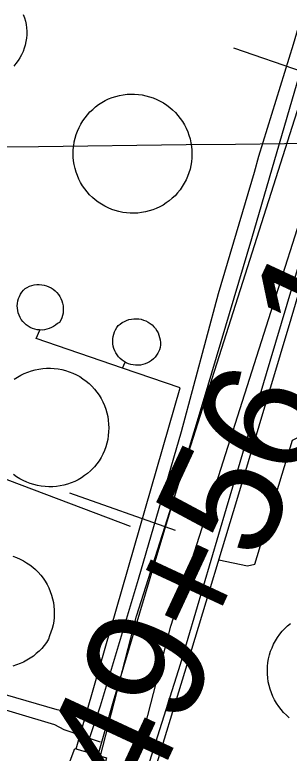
# Model space of a CAD drawing. Extents: x 3677843 to 3715951, y 511991 to 537744.
# Drawn here: x 3710593 to 3710823, y 523285 to 523903 of the extents above; entities that cross this region are included whole.
import ezdxf

# ---------------------------------------------------------------- set-up
doc = ezdxf.new("R2010")
doc.units = 0
for name, color, linetype in [('V-DOMW-TANK', 7, 'Continuous'), ('V-GRID-MAJR', 7, 'Continuous'), ('V-ROAD-CNTR', 7, 'Continuous'), ('V-SURV-IDEN', 7, 'Continuous'), ('V-UTIL-LINE', 7, 'Continuous')]:
    doc.layers.add(name, color=color, linetype=linetype)

msp = doc.modelspace()

# ---------------------------------------------------------------- linework, layer by layer
at = {"layer": 'V-DOMW-TANK'}
for points in [[(3710599.99, 523903.58), (3710600.97, 523900.86), (3710601.76, 523898.08), (3710602.36, 523895.24), (3710602.75, 523892.37), (3710602.93, 523889.48), (3710602.92, 523886.59), (3710602.7, 523883.7), (3710602.27, 523880.83), (3710601.65, 523878.01), (3710600.82, 523875.23), (3710599.8, 523872.52), (3710598.6, 523869.89), (3710597.21, 523867.35), (3710595.64, 523864.91), (3710593.91, 523862.59), (3710592.02, 523860.4)], [(3710592.49, 523598.01), (3710595.17, 523599.8), (3710597.96, 523601.42), (3710600.86, 523602.85), (3710603.83, 523604.09), (3710606.89, 523605.14), (3710610, 523605.99), (3710613.16, 523606.64), (3710616.36, 523607.08), (3710619.58, 523607.31), (3710622.81, 523607.34), (3710626.03, 523607.16), (3710629.23, 523606.77), (3710632.4, 523606.18), (3710635.53, 523605.38), (3710638.6, 523604.39), (3710641.6, 523603.2), (3710644.51, 523601.81), (3710647.34, 523600.24), (3710650.05, 523598.5), (3710652.65, 523596.58), (3710655.11, 523594.5), (3710657.44, 523592.27), (3710659.62, 523589.89), (3710661.64, 523587.37), (3710663.5, 523584.73), (3710665.18, 523581.97), (3710666.68, 523579.11), (3710667.99, 523576.17), (3710669.11, 523573.14), (3710670.03, 523570.05), (3710670.75, 523566.9), (3710671.27, 523563.72), (3710671.58, 523560.5), (3710671.69, 523557.28), (3710671.58, 523554.05), (3710671.27, 523550.84), (3710670.75, 523547.66), (3710670.03, 523544.51), (3710669.11, 523541.42), (3710667.98, 523538.39), (3710666.67, 523535.45), (3710665.17, 523532.59), (3710663.49, 523529.83), (3710661.64, 523527.19), (3710659.61, 523524.68), (3710656.31, 523521.36), (3710653.91, 523519.26), (3710651.38, 523517.33), (3710648.73, 523515.56), (3710645.97, 523513.96), (3710643.12, 523512.54), (3710640.19, 523511.3), (3710637.18, 523510.25), (3710634.11, 523509.4), (3710630.99, 523508.74), (3710627.83, 523508.29), (3710624.66, 523508.03), (3710621.47, 523507.98), (3710618.29, 523508.13), (3710615.12, 523508.48), (3710611.99, 523509.04), (3710608.89, 523509.79), (3710605.85, 523510.74), (3710602.87, 523511.88), (3710599.97, 523513.2), (3710597.17, 523514.71), (3710594.46, 523516.39), (3710591.87, 523518.25)], [(3710591.38, 523449.79), (3710594.37, 523448.73), (3710597.29, 523447.48), (3710600.12, 523446.05), (3710602.86, 523444.44), (3710605.49, 523442.66), (3710607.99, 523440.72), (3710610.37, 523438.62), (3710612.62, 523436.37), (3710614.71, 523433.98), (3710616.64, 523431.47), (3710618.41, 523428.84), (3710620.01, 523426.1), (3710621.43, 523423.26), (3710622.67, 523420.34), (3710623.72, 523417.34), (3710624.57, 523414.29), (3710625.23, 523411.18), (3710625.69, 523408.04), (3710625.95, 523404.88), (3710626, 523401.7), (3710625.85, 523398.53), (3710625.5, 523395.38), (3710624.95, 523392.26), (3710624.2, 523389.17), (3710623.25, 523386.14), (3710622.12, 523383.18), (3710621.18, 523380.34), (3710619.45, 523377.67), (3710617.55, 523375.11), (3710615.49, 523372.68), (3710613.28, 523370.38), (3710610.94, 523368.23), (3710608.46, 523366.23), (3710605.86, 523364.4), (3710603.14, 523362.73), (3710600.33, 523361.24), (3710597.43, 523359.93), (3710594.45, 523358.8), (3710591.4, 523357.87)], [(3710822.94, 523314.51), (3710820.51, 523316.65), (3710818.23, 523318.95), (3710816.1, 523321.39), (3710814.13, 523323.96), (3710812.33, 523326.65), (3710810.7, 523329.45), (3710809.25, 523332.34), (3710807.99, 523335.32), (3710806.92, 523338.38), (3710806.05, 523341.49), (3710805.38, 523344.66), (3710804.91, 523347.86), (3710804.64, 523351.09), (3710804.58, 523354.33), (3710804.72, 523357.56), (3710805.07, 523360.78), (3710805.63, 523363.97), (3710806.38, 523367.12), (3710807.34, 523370.21), (3710808.48, 523373.24), (3710809.82, 523376.19), (3710811.35, 523379.04), (3710813.05, 523381.8), (3710814.92, 523384.44), (3710816.96, 523386.96), (3710819.14, 523389.33), (3710821.47, 523391.55), (3710823.94, 523393.62)]]:
    msp.add_lwpolyline(points, dxfattribs=at)
for points in [[(3710731.42, 523756.59), (3710729.39, 523754.12), (3710727.21, 523751.79), (3710724.88, 523749.61), (3710722.42, 523747.58), (3710719.84, 523745.71), (3710717.14, 523744), (3710714.34, 523742.48), (3710711.45, 523741.13), (3710708.48, 523739.97), (3710705.44, 523739.01), (3710702.34, 523738.24), (3710699.2, 523737.66), (3710696.04, 523737.3), (3710692.85, 523737.13), (3710689.66, 523737.17), (3710686.48, 523737.4), (3710683.32, 523737.85), (3710680.19, 523738.49), (3710677.12, 523739.33), (3710674.1, 523740.37), (3710671.16, 523741.59), (3710668.29, 523743), (3710665.53, 523744.59), (3710662.87, 523746.35), (3710660.33, 523748.29), (3710657.92, 523750.37), (3710655.64, 523752.61), (3710653.52, 523754.99), (3710651.54, 523757.49), (3710649.74, 523760.12), (3710648.1, 523762.86), (3710646.64, 523765.7), (3710645.37, 523768.62), (3710644.29, 523771.62), (3710643.39, 523774.69), (3710642.7, 523777.8), (3710642.21, 523780.95), (3710641.92, 523784.13), (3710641.83, 523787.32), (3710641.94, 523790.51), (3710642.26, 523793.68), (3710642.78, 523796.83), (3710643.5, 523799.94), (3710644.41, 523802.99), (3710645.52, 523805.98), (3710646.82, 523808.9), (3710648.3, 523811.72), (3710649.96, 523814.45), (3710651.79, 523817.06), (3710653.78, 523819.56), (3710655.92, 523821.92), (3710658.21, 523824.13), (3710660.64, 523826.2), (3710663.2, 523828.11), (3710665.88, 523829.85), (3710668.65, 523831.42), (3710671.52, 523832.81), (3710674.48, 523834.01), (3710677.53, 523834.98), (3710680.63, 523835.76), (3710683.78, 523836.34), (3710686.95, 523836.71), (3710690.15, 523836.88), (3710693.35, 523836.85), (3710696.53, 523836.62), (3710699.7, 523836.18), (3710702.84, 523835.54), (3710705.92, 523834.7), (3710708.95, 523833.67), (3710711.91, 523832.44), (3710714.78, 523831.04), (3710717.55, 523829.44), (3710720.22, 523827.68), (3710722.77, 523825.75), (3710725.19, 523823.66), (3710727.48, 523821.42), (3710729.62, 523819.04), (3710731.6, 523816.53), (3710733.41, 523813.9), (3710735.06, 523811.16), (3710736.52, 523808.31), (3710737.81, 523805.38), (3710738.9, 523802.38), (3710739.8, 523799.3), (3710740.5, 523796.19), (3710741, 523793.03), (3710741.3, 523789.84), (3710741.4, 523786.65), (3710741.29, 523783.45), (3710740.98, 523780.27), (3710740.46, 523777.11), (3710739.75, 523773.99), (3710738.84, 523770.93), (3710737.73, 523767.93), (3710736.44, 523765), (3710734.96, 523762.16), (3710733.3, 523759.43)], [(3710628.58, 523644.73), (3710627.04, 523643.41), (3710625.37, 523642.25), (3710623.59, 523641.27), (3710621.71, 523640.48), (3710619.77, 523639.89), (3710617.78, 523639.49), (3710615.75, 523639.3), (3710613.72, 523639.32), (3710611.7, 523639.54), (3710609.71, 523639.97), (3710607.78, 523640.6), (3710605.92, 523641.42), (3710604.16, 523642.43), (3710602.5, 523643.61), (3710600.98, 523644.95), (3710599.6, 523646.45), (3710598.38, 523648.07), (3710597.33, 523649.81), (3710596.47, 523651.65), (3710595.79, 523653.57), (3710595.32, 523655.55), (3710595.05, 523657.56), (3710594.99, 523659.6), (3710595.13, 523661.62), (3710595.48, 523663.62), (3710596.03, 523665.58), (3710596.78, 523667.47), (3710597.72, 523669.27), (3710598.84, 523670.97), (3710600.12, 523672.55), (3710601.56, 523673.98), (3710603.35, 523675.03), (3710605.24, 523675.9), (3710607.21, 523676.56), (3710609.23, 523677.03), (3710611.29, 523677.3), (3710613.36, 523677.36), (3710615.44, 523677.2), (3710617.48, 523676.85), (3710619.48, 523676.28), (3710621.41, 523675.53), (3710623.26, 523674.58), (3710625, 523673.45), (3710626.63, 523672.15), (3710628.11, 523670.7), (3710629.44, 523669.11), (3710630.61, 523667.39), (3710631.59, 523665.56), (3710632.39, 523663.64), (3710633, 523661.66), (3710633.4, 523659.62), (3710633.59, 523657.55), (3710633.58, 523655.48), (3710633.36, 523653.41), (3710632.93, 523651.38), (3710632.31, 523649.4), (3710631.48, 523647.49), (3710630.48, 523645.68)], [(3710712.83, 523619.86), (3710711.72, 523618.16), (3710710.45, 523616.58), (3710709.03, 523615.13), (3710707.47, 523613.83), (3710705.78, 523612.7), (3710704, 523611.74), (3710702.12, 523610.96), (3710700.18, 523610.37), (3710698.19, 523609.98), (3710696.17, 523609.8), (3710694.14, 523609.81), (3710692.12, 523610.03), (3710690.13, 523610.45), (3710688.2, 523611.06), (3710686.33, 523611.87), (3710684.56, 523612.85), (3710682.9, 523614.01), (3710681.35, 523615.34), (3710679.95, 523616.81), (3710678.7, 523618.4), (3710677.62, 523620.12), (3710676.72, 523621.94), (3710676, 523623.84), (3710675.48, 523625.8), (3710675.15, 523627.8), (3710675.03, 523629.83), (3710675.11, 523631.86), (3710675.39, 523633.87), (3710675.87, 523635.84), (3710676.55, 523637.75), (3710677.41, 523639.59), (3710678.45, 523641.33), (3710679.67, 523642.96), (3710681.23, 523644.33), (3710682.92, 523645.53), (3710684.73, 523646.56), (3710686.62, 523647.41), (3710688.59, 523648.06), (3710690.62, 523648.51), (3710692.68, 523648.76), (3710694.76, 523648.8), (3710696.83, 523648.63), (3710698.87, 523648.26), (3710700.87, 523647.68), (3710702.8, 523646.91), (3710704.64, 523645.95), (3710706.38, 523644.81), (3710707.99, 523643.51), (3710709.47, 523642.05), (3710710.79, 523640.45), (3710711.95, 523638.73), (3710712.93, 523636.9), (3710713.72, 523634.97), (3710714.32, 523632.98), (3710714.72, 523630.95), (3710714.91, 523628.88), (3710714.89, 523626.8), (3710714.67, 523624.74), (3710714.24, 523622.7)]]:
    msp.add_lwpolyline(points, close=True, dxfattribs=at)
at = {"layer": 'V-GRID-MAJR'}
msp.add_spline([(3697869.73, 523644.4), (3703148.43, 523705.43), (3708427.13, 523767.24), (3713705.82, 523829.82)], degree=3, dxfattribs=at)
at = {"layer": 'V-ROAD-CNTR'}
for points in [[(3710622.4, 523117.87), (3710694.86, 523399.55), (3710892.94, 524021.6), (3710995.65, 524376.48), (3711049.99, 524548.74), (3711066.07, 524594.07)], [(3710651.71, 523111.41), (3710723.71, 523391.25), (3710921.65, 524012.88), (3711024.37, 524367.8), (3711078.45, 524539.21), (3711094.34, 524584.05)]]:
    msp.add_lwpolyline(points, dxfattribs=at)
at = {"layer": 'V-UTIL-LINE'}
for p, q in [((3710683.29, 523607.38), (3710685.37, 523612.4)), ((3710690.02, 523474.78), (3710549.81, 523527.45)), ((3710638.84, 523503.05), (3710727.41, 523471.56))]:
    msp.add_line(p, q, dxfattribs=at)
for points in [[(3711115.09, 524601.79), (3711097.81, 524550.78), (3711094.05, 524540.83), (3711061.65, 524432.85), (3711050.38, 524395.91), (3711045.68, 524383.59), (3711031.07, 524358.47), (3710993.04, 524230.6), (3710957.82, 524112.68), (3710917.44, 523982.43), (3710877.06, 523847.93), (3710843.72, 523737.58), (3710806.63, 523613.02), (3710770.01, 523489.89), (3710731.51, 523359.17), (3710700.51, 523261.13), (3710697.7, 523249.77)], [(3710703.38, 523247.41), (3710740.48, 523369.13), (3710779.92, 523499.37), (3710824.53, 523648.56), (3710866.31, 523790.17), (3710908.1, 523926.09), (3710951.76, 524074.8), (3710995.43, 524218.78), (3711037.7, 524355.18), (3711052.79, 524379.35), (3711080.01, 524473.12), (3711099.25, 524541.32), (3711103.5, 524547.95), (3711119.48, 524592.95), (3711128.82, 524596.73)], [(3710988.28, 524419.18), (3710954, 524307.41), (3710914.08, 524178.11), (3710870.43, 524028.46), (3710826.3, 523878.33), (3710797.18, 523784.55), (3710793.43, 523771.29), (3710763.38, 523669.47), (3710732.42, 523553.92), (3710696.28, 523430.31), (3710664.35, 523324.22), (3710651.71, 523286.35)], [(3710998.93, 524412.35), (3710958.85, 524277.37), (3710909.55, 524111.14), (3710865.89, 523967.64), (3710829.26, 523845.92), (3710791.24, 523715.68), (3710750.86, 523579.76), (3710710.95, 523447.15), (3710675.27, 523328.28), (3710662.58, 523283.08)], [(3710776.24, 523875.57), (3710834.64, 523855.66), (3710842.31, 523851.56)], [(3710644.34, 523288.57), (3710731.39, 523590.91), (3710683.29, 523607.38), (3710610.75, 523632.24), (3710613.78, 523639.31)], [(3710764.01, 523446.82), (3710788.06, 523441.88), (3710794.21, 523443.32), (3710825.67, 523547.04), (3710846.47, 523557.5), (3711000.86, 523511.49), (3711142.47, 523469.71), (3711186.99, 523455.62)], [(3710664.38, 523312.86), (3710636.91, 523319.42), (3710628.39, 523321.3), (3710548.35, 523344.29), (3710458.83, 523373.9)], [(3710454.13, 523360.16), (3710626.05, 523308.98), (3710634.11, 523304.74), (3710664.42, 523294.41)], [(3710209.34, 523230.14), (3710348.56, 523194.51), (3710573.03, 523136.36), (3710627.19, 523246.76), (3710643.18, 523288.92), (3710669.7, 523280.94), (3710658.45, 523237.84), (3710785.38, 523195.55), (3710898.11, 523158.43), (3711051.58, 523103.43), (3711101.99, 523084.72)]]:
    msp.add_lwpolyline(points, dxfattribs=at)

# ---------------------------------------------------------------- texts
at = {"layer": 'V-SURV-IDEN'}
msp.add_text('149+56.1', height=100, rotation=65.07149, dxfattribs=at).set_placement((3710670.44, 523169.72))

doc.saveas('drawing.dxf')
